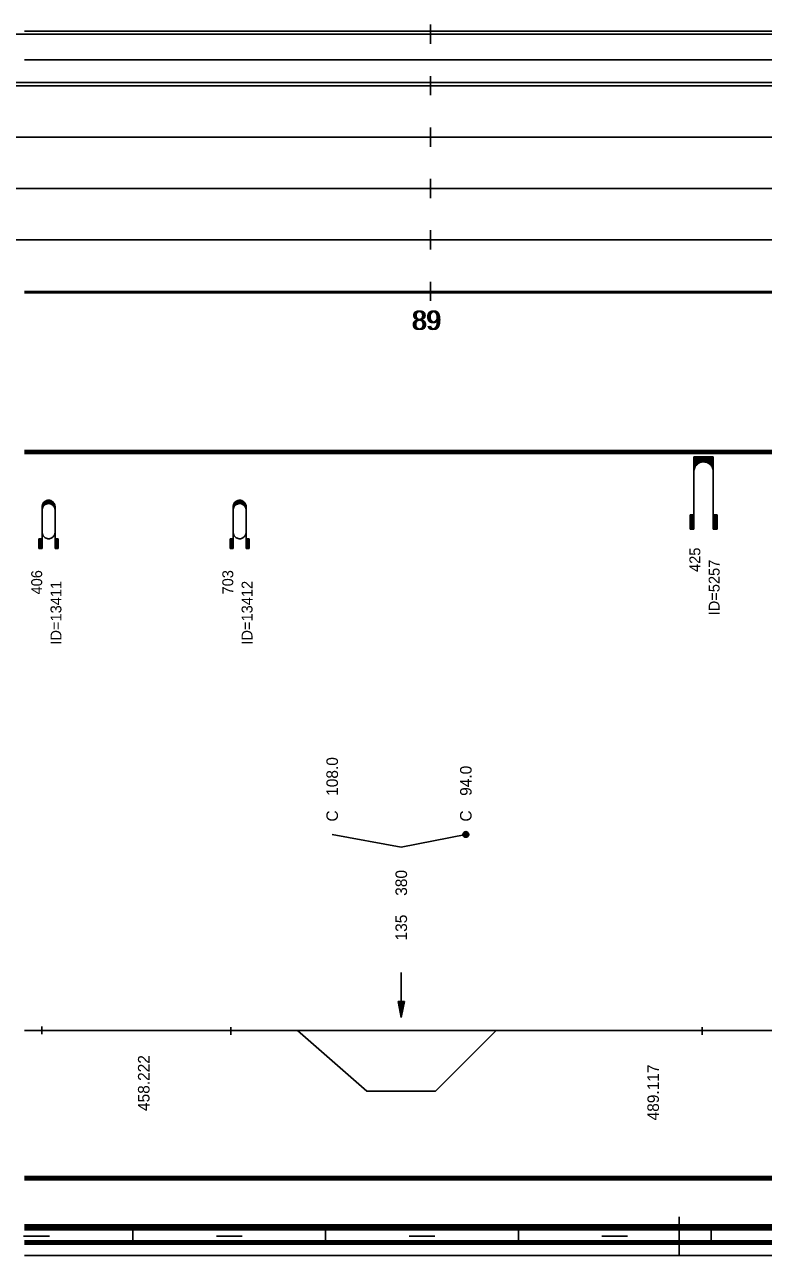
# Model space of a CAD drawing. Extents: x 2 to 10148, y 0 to 380.
# Drawn here: x 9138.1 to 9253.1, y 0 to 191.5 of the extents above; entities that cross this region are included whole.
import ezdxf

# ---------------------------------------------------------------- set-up
doc = ezdxf.new("R2010")
doc.units = 0
for name, color, linetype in [('CARA_S_OBJEKTY', 7, 'Continuous'), ('KRIV1_CARA', 7, 'Continuous'), ('KRIV1_TEXT', 7, 'Continuous'), ('OBJEKTY_TEXT', 7, 'Continuous'), ('OBJEKTY_TVAR', 7, 'Continuous'), ('RAM', 7, 'Continuous'), ('RYCHL_A', 7, 'Continuous'), ('RYCHL_B', 7, 'Continuous'), ('RYCHL_C', 7, 'Continuous'), ('RYCHL_RASTR', 7, 'Continuous'), ('RYCHL_STAN', 7, 'Continuous'), ('STAN_CARA', 7, 'Continuous')]:
    doc.layers.add(name, color=color, linetype=linetype)

msp = doc.modelspace()

# ---------------------------------------------------------------- linework, layer by layer
for p, q in [((9140.84, 35.59), (9140.84, 34.4)), ((9170.22, 35.53), (9170.22, 34.34)), ((9243.61, 35.5), (9243.61, 34.31))]:
    msp.add_line(p, q)
at = {"layer": 'CARA_S_OBJEKTY'}
for p, q in [((9138.15, 125.25), (9867.82, 125.25)), ((9138.15, 125), (9867.82, 125)), ((9138.15, 124.75), (9867.82, 124.75))]:
    msp.add_line(p, q, dxfattribs=at)
at = {"layer": 'KRIV1_CARA'}
for p, q in [((9138.15, 35), (9867.82, 35)), ((9180.62, 35), (9191.42, 25.53)), ((9202.12, 25.53), (9211.52, 35)), ((9191.42, 25.53), (9202.12, 25.53))]:
    msp.add_line(p, q, dxfattribs=at)
at = {"layer": 'KRIV1_TEXT'}
for p, q in [((9196.77, 63.5), (9186.02, 65.5)), ((9196.77, 63.5), (9206.82, 65.5)), ((9196.77, 44), (9196.77, 42.2)), ((9196.77, 42.2), (9196.77, 40)), ((9196.27, 39.5), (9196.77, 37)), ((9196.27, 39.5), (9197.27, 39.5)), ((9196.37, 39.5), (9196.77, 37.5)), ((9196.47, 39.5), (9196.77, 38)), ((9196.57, 39.5), (9196.77, 38.5)), ((9196.67, 39.5), (9196.77, 39)), ((9196.77, 40), (9196.77, 37)), ((9197.27, 39.5), (9196.77, 37)), ((9197.17, 39.5), (9196.77, 37.5)), ((9197.07, 39.5), (9196.77, 38)), ((9196.97, 39.5), (9196.77, 38.5)), ((9196.87, 39.5), (9196.77, 39)), ((9196.77, 39.5), (9196.77, 39.5)), ((9196.77, 39.5), (9196.77, 39.5))]:
    msp.add_line(p, q, dxfattribs=at)
for radius in [0.45, 0.3, 0.15]:
    msp.add_circle((9206.82, 65.5), radius, dxfattribs=at)
at = {"layer": 'OBJEKTY_TVAR'}
for p, q in [((9242.32, 113), (9242.32, 124.25)), ((9245.32, 124.25), (9242.32, 124.25)), ((9242.32, 124.17), (9245.32, 124.17)), ((9242.32, 124.1), (9245.32, 124.1)), ((9242.32, 124.02), (9245.32, 124.02)), ((9242.32, 123.95), (9245.32, 123.95)), ((9242.32, 123.87), (9245.32, 123.87)), ((9242.32, 123.8), (9245.32, 123.8)), ((9242.32, 123.72), (9245.32, 123.72)), ((9242.32, 123.65), (9245.32, 123.65)), ((9242.32, 123.57), (9245.32, 123.57)), ((9242.32, 123.5), (9245.32, 123.5)), ((9242.32, 123.42), (9243.48, 123.42)), ((9242.32, 123.35), (9243.24, 123.35)), ((9242.32, 123.27), (9243.09, 123.27)), ((9242.32, 123.2), (9242.97, 123.2)), ((9242.32, 123.12), (9242.87, 123.12)), ((9242.32, 123.05), (9242.78, 123.05)), ((9242.32, 122.97), (9242.71, 122.97)), ((9242.32, 122.9), (9242.65, 122.9)), ((9242.32, 122.82), (9242.59, 122.82)), ((9242.32, 122.75), (9242.54, 122.75)), ((9242.32, 122.67), (9242.5, 122.67)), ((9242.32, 122.6), (9242.46, 122.6)), ((9242.4, 122.46), (9242.47, 122.61)), ((9242.47, 122.61), (9242.54, 122.75)), ((9242.54, 122.75), (9242.65, 122.9)), ((9242.65, 122.9), (9242.78, 123.05)), ((9242.78, 123.05), (9242.86, 123.12)), ((9242.86, 123.12), (9242.96, 123.19)), ((9242.96, 123.19), (9243.09, 123.27)), ((9243.09, 123.27), (9243.24, 123.35)), ((9243.24, 123.35), (9243.48, 123.42)), ((9243.48, 123.42), (9243.69, 123.46)), ((9243.69, 123.46), (9243.94, 123.46)), ((9243.94, 123.46), (9244.08, 123.44)), ((9244.08, 123.44), (9244.16, 123.42)), ((9244.16, 123.42), (9245.32, 123.42)), ((9244.16, 123.42), (9244.4, 123.35)), ((9244.4, 123.35), (9245.32, 123.35)), ((9244.4, 123.35), (9244.55, 123.27)), ((9244.55, 123.27), (9245.32, 123.27)), ((9244.55, 123.27), (9244.67, 123.2)), ((9244.67, 123.2), (9245.32, 123.2)), ((9244.67, 123.2), (9244.77, 123.12)), ((9244.77, 123.12), (9245.32, 123.12)), ((9244.77, 123.12), (9244.86, 123.05)), ((9244.86, 123.05), (9245.32, 123.05)), ((9244.86, 123.05), (9244.93, 122.97)), ((9244.93, 122.97), (9245.32, 122.97)), ((9244.93, 122.97), (9244.99, 122.9)), ((9244.99, 122.9), (9245.31, 122.9)), ((9244.99, 122.9), (9245.05, 122.82)), ((9245.05, 122.82), (9245.32, 122.82)), ((9245.05, 122.82), (9245.14, 122.67)), ((9245.1, 122.75), (9245.32, 122.75)), ((9245.14, 122.67), (9245.32, 122.67)), ((9245.14, 122.67), (9245.21, 122.52)), ((9245.18, 122.6), (9245.32, 122.6)), ((9245.32, 124.25), (9245.32, 113)), ((9242.32, 122.52), (9242.43, 122.52)), ((9242.32, 122.45), (9242.4, 122.45)), ((9242.32, 122.37), (9242.38, 122.37)), ((9242.32, 122.3), (9242.36, 122.3)), ((9242.32, 122.22), (9242.34, 122.22)), ((9242.32, 122.15), (9242.33, 122.15)), ((9242.32, 121.97), (9242.33, 122.11)), ((9242.33, 122.11), (9242.35, 122.28)), ((9242.35, 122.28), (9242.4, 122.46)), ((9245.21, 122.52), (9245.32, 122.52)), ((9245.21, 122.52), (9245.26, 122.37)), ((9245.24, 122.45), (9245.32, 122.45)), ((9245.26, 122.37), (9245.32, 122.37)), ((9245.26, 122.37), (9245.3, 122.22)), ((9245.28, 122.3), (9245.32, 122.3)), ((9245.3, 122.22), (9245.32, 122.22)), ((9245.3, 122.22), (9245.32, 121.97)), ((9245.31, 122.15), (9245.32, 122.15)), ((9140.93, 116.81), (9140.99, 116.95)), ((9140.94, 116.85), (9141.39, 116.85)), ((9140.96, 116.9), (9141.5, 116.9)), ((9140.99, 116.95), (9141.05, 117.06)), ((9140.99, 116.95), (9141.65, 116.95)), ((9141.01, 117), (9142.75, 117)), ((9141.04, 117.05), (9142.72, 117.05)), ((9141.05, 117.06), (9141.14, 117.18)), ((9141.08, 117.1), (9142.68, 117.1)), ((9141.12, 117.15), (9142.64, 117.15)), ((9141.14, 117.18), (9141.23, 117.26)), ((9141.17, 117.2), (9142.59, 117.2)), ((9141.22, 117.25), (9142.54, 117.25)), ((9141.23, 117.26), (9141.36, 117.35)), ((9141.23, 116.74), (9141.36, 116.83)), ((9141.28, 117.3), (9142.48, 117.3)), ((9141.35, 117.35), (9142.41, 117.35)), ((9141.36, 117.35), (9141.49, 117.42)), ((9141.36, 116.83), (9141.49, 116.9)), ((9141.44, 117.4), (9142.32, 117.4)), ((9141.49, 117.42), (9141.52, 117.43)), ((9141.49, 116.9), (9141.52, 116.91)), ((9141.52, 117.43), (9141.64, 117.47)), ((9141.52, 116.91), (9141.64, 116.95)), ((9141.57, 117.45), (9142.19, 117.45)), ((9141.64, 117.47), (9141.78, 117.49)), ((9141.64, 116.95), (9141.78, 116.97)), ((9141.78, 117.49), (9141.89, 117.5)), ((9141.78, 116.97), (9141.89, 116.98)), ((9141.89, 117.5), (9142.02, 117.49)), ((9141.89, 116.98), (9142.02, 116.97)), ((9142.02, 117.49), (9142.15, 117.46)), ((9142.02, 116.97), (9142.15, 116.94)), ((9142.11, 116.95), (9142.77, 116.95)), ((9142.15, 117.46), (9142.26, 117.43)), ((9142.15, 116.94), (9142.26, 116.9)), ((9142.26, 117.43), (9142.37, 117.37)), ((9142.26, 116.9), (9142.37, 116.85)), ((9142.26, 116.9), (9142.8, 116.9)), ((9142.37, 117.37), (9142.44, 117.32)), ((9142.37, 116.85), (9142.82, 116.85)), ((9142.37, 116.85), (9142.44, 116.8)), ((9142.44, 117.32), (9142.59, 117.21)), ((9142.59, 117.21), (9142.67, 117.11)), ((9142.67, 117.11), (9142.76, 116.98)), ((9142.76, 116.98), (9142.8, 116.89)), ((9142.8, 116.89), (9142.84, 116.77)), ((9170.67, 116.81), (9170.73, 116.95)), ((9170.68, 116.85), (9171.13, 116.85)), ((9170.7, 116.9), (9171.24, 116.9)), ((9170.73, 116.95), (9170.79, 117.06)), ((9170.73, 116.95), (9171.39, 116.95)), ((9170.75, 117), (9172.49, 117)), ((9170.78, 117.05), (9172.46, 117.05)), ((9170.79, 117.06), (9170.88, 117.18)), ((9170.82, 117.1), (9172.42, 117.1)), ((9170.86, 117.15), (9172.38, 117.15)), ((9170.88, 117.18), (9170.97, 117.26)), ((9170.91, 117.2), (9172.33, 117.2)), ((9170.96, 117.25), (9172.28, 117.25)), ((9170.97, 117.26), (9171.1, 117.35)), ((9170.97, 116.74), (9171.1, 116.83)), ((9171.02, 117.3), (9172.22, 117.3)), ((9171.09, 117.35), (9172.15, 117.35)), ((9171.1, 117.35), (9171.23, 117.42)), ((9171.1, 116.83), (9171.23, 116.9)), ((9171.18, 117.4), (9172.06, 117.4)), ((9171.23, 117.42), (9171.26, 117.43)), ((9171.23, 116.9), (9171.26, 116.91)), ((9171.26, 117.43), (9171.38, 117.47)), ((9171.26, 116.91), (9171.38, 116.95)), ((9171.31, 117.45), (9171.93, 117.45)), ((9171.38, 117.47), (9171.52, 117.49)), ((9171.38, 116.95), (9171.52, 116.97)), ((9171.52, 117.49), (9171.63, 117.5)), ((9171.52, 116.97), (9171.63, 116.98)), ((9171.63, 117.5), (9171.76, 117.49)), ((9171.63, 116.98), (9171.76, 116.97)), ((9171.76, 117.49), (9171.89, 117.46)), ((9171.76, 116.97), (9171.89, 116.94)), ((9171.85, 116.95), (9172.51, 116.95)), ((9171.89, 117.46), (9172, 117.43)), ((9171.89, 116.94), (9172, 116.9)), ((9172, 117.43), (9172.11, 117.37)), ((9172, 116.9), (9172.11, 116.85)), ((9172, 116.9), (9172.54, 116.9)), ((9172.11, 117.37), (9172.18, 117.32)), ((9172.11, 116.85), (9172.56, 116.85)), ((9172.11, 116.85), (9172.18, 116.8)), ((9172.18, 117.32), (9172.33, 117.21)), ((9172.33, 117.21), (9172.41, 117.11)), ((9172.41, 117.11), (9172.5, 116.98)), ((9172.5, 116.98), (9172.54, 116.89)), ((9172.54, 116.89), (9172.58, 116.77)), ((9140.88, 116.5), (9140.89, 116.65)), ((9140.88, 116.55), (9141.06, 116.55)), ((9140.88, 110), (9140.88, 116.5)), ((9140.88, 116.5), (9141.03, 116.5)), ((9140.88, 116.45), (9141, 116.45)), ((9140.88, 116.4), (9140.97, 116.4)), ((9140.88, 116.35), (9140.95, 116.35)), ((9140.88, 116.3), (9140.93, 116.3)), ((9140.88, 116.25), (9140.92, 116.25)), ((9140.88, 116.2), (9140.91, 116.2)), ((9140.88, 116.15), (9140.9, 116.15)), ((9140.88, 115.98), (9140.89, 116.13)), ((9140.88, 116.1), (9140.89, 116.1)), ((9140.89, 116.65), (9140.93, 116.81)), ((9140.89, 116.65), (9141.14, 116.65)), ((9140.89, 116.6), (9141.1, 116.6)), ((9140.89, 116.13), (9140.93, 116.28)), ((9140.9, 116.7), (9141.19, 116.7)), ((9140.91, 116.75), (9141.25, 116.75)), ((9140.93, 116.8), (9141.31, 116.8)), ((9140.93, 116.28), (9140.99, 116.43)), ((9140.99, 116.43), (9141.05, 116.53)), ((9141.05, 116.53), (9141.14, 116.65)), ((9141.14, 116.65), (9141.23, 116.74)), ((9142.44, 116.8), (9142.59, 116.68)), ((9142.45, 116.8), (9142.83, 116.8)), ((9142.51, 116.75), (9142.85, 116.75)), ((9142.57, 116.7), (9142.86, 116.7)), ((9142.59, 116.68), (9142.67, 116.59)), ((9142.62, 116.65), (9142.87, 116.65)), ((9142.66, 116.6), (9142.87, 116.6)), ((9142.67, 116.59), (9142.76, 116.46)), ((9142.7, 116.55), (9142.88, 116.55)), ((9142.73, 116.5), (9142.88, 116.5)), ((9142.76, 116.46), (9142.8, 116.37)), ((9142.76, 116.45), (9142.88, 116.45)), ((9142.79, 116.4), (9142.88, 116.4)), ((9142.8, 116.37), (9142.84, 116.24)), ((9142.81, 116.35), (9142.88, 116.35)), ((9142.83, 116.3), (9142.88, 116.3)), ((9142.84, 116.77), (9142.87, 116.65)), ((9142.84, 116.25), (9142.88, 116.25)), ((9142.84, 116.24), (9142.87, 116.13)), ((9142.85, 116.2), (9142.88, 116.2)), ((9142.86, 116.15), (9142.88, 116.15)), ((9142.87, 116.65), (9142.88, 116.56)), ((9142.87, 116.13), (9142.88, 116.03)), ((9142.87, 116.1), (9142.88, 116.1)), ((9142.88, 116.56), (9142.88, 116.5)), ((9142.88, 116.5), (9142.88, 110)), ((9142.88, 116.03), (9142.88, 115.98)), ((9170.62, 116.5), (9170.63, 116.65)), ((9170.62, 116.55), (9170.8, 116.55)), ((9170.62, 110), (9170.62, 116.5)), ((9170.62, 116.5), (9170.77, 116.5)), ((9170.62, 116.45), (9170.74, 116.45)), ((9170.62, 116.4), (9170.71, 116.4)), ((9170.62, 116.35), (9170.69, 116.35)), ((9170.62, 116.3), (9170.67, 116.3)), ((9170.62, 116.25), (9170.66, 116.25)), ((9170.62, 116.2), (9170.65, 116.2)), ((9170.62, 116.15), (9170.64, 116.15)), ((9170.62, 115.98), (9170.63, 116.13)), ((9170.62, 116.1), (9170.63, 116.1)), ((9170.63, 116.65), (9170.67, 116.81)), ((9170.63, 116.65), (9170.88, 116.65)), ((9170.63, 116.6), (9170.84, 116.6)), ((9170.63, 116.13), (9170.67, 116.28)), ((9170.64, 116.7), (9170.93, 116.7)), ((9170.65, 116.75), (9170.99, 116.75)), ((9170.67, 116.8), (9171.05, 116.8)), ((9170.67, 116.28), (9170.73, 116.43)), ((9170.73, 116.43), (9170.79, 116.53)), ((9170.79, 116.53), (9170.88, 116.65)), ((9170.88, 116.65), (9170.97, 116.74)), ((9172.18, 116.8), (9172.33, 116.68)), ((9172.19, 116.8), (9172.57, 116.8)), ((9172.25, 116.75), (9172.59, 116.75)), ((9172.31, 116.7), (9172.6, 116.7)), ((9172.33, 116.68), (9172.41, 116.59)), ((9172.36, 116.65), (9172.61, 116.65)), ((9172.4, 116.6), (9172.61, 116.6)), ((9172.41, 116.59), (9172.5, 116.46)), ((9172.44, 116.55), (9172.62, 116.55)), ((9172.47, 116.5), (9172.62, 116.5)), ((9172.5, 116.46), (9172.54, 116.37)), ((9172.5, 116.45), (9172.62, 116.45)), ((9172.53, 116.4), (9172.62, 116.4)), ((9172.54, 116.37), (9172.58, 116.24)), ((9172.55, 116.35), (9172.62, 116.35)), ((9172.57, 116.3), (9172.62, 116.3)), ((9172.58, 116.77), (9172.61, 116.65)), ((9172.58, 116.25), (9172.62, 116.25)), ((9172.58, 116.24), (9172.61, 116.13)), ((9172.59, 116.2), (9172.62, 116.2)), ((9172.6, 116.15), (9172.62, 116.15)), ((9172.61, 116.65), (9172.62, 116.56)), ((9172.61, 116.13), (9172.62, 116.03)), ((9172.61, 116.1), (9172.62, 116.1)), ((9172.62, 116.56), (9172.62, 116.5)), ((9172.62, 116.5), (9172.62, 110)), ((9172.62, 116.03), (9172.62, 115.98)), ((9241.72, 115.25), (9242.32, 115.25)), ((9241.72, 115.25), (9241.72, 113)), ((9241.79, 115.25), (9241.79, 113)), ((9241.87, 115.25), (9241.87, 113)), ((9241.94, 115.25), (9241.94, 113)), ((9242.02, 115.25), (9242.02, 113)), ((9242.09, 115.25), (9242.09, 113)), ((9242.17, 115.25), (9242.17, 113)), ((9242.24, 115.25), (9242.24, 113)), ((9245.92, 115.25), (9245.32, 115.25)), ((9245.4, 115.25), (9245.4, 113)), ((9245.47, 115.25), (9245.47, 113)), ((9245.55, 115.25), (9245.55, 113)), ((9245.62, 115.25), (9245.62, 113)), ((9245.7, 115.25), (9245.7, 113)), ((9245.77, 115.25), (9245.77, 113)), ((9245.85, 115.25), (9245.85, 113)), ((9245.92, 115.25), (9245.92, 113)), ((9242.32, 113), (9241.72, 113)), ((9245.32, 113), (9245.92, 113)), ((9140.38, 111.5), (9140.88, 111.5)), ((9140.38, 111.5), (9140.38, 110)), ((9140.43, 111.5), (9140.43, 110)), ((9140.48, 111.5), (9140.48, 110)), ((9140.53, 111.5), (9140.53, 110)), ((9140.58, 111.5), (9140.58, 110)), ((9140.63, 111.5), (9140.63, 110)), ((9140.68, 111.5), (9140.68, 110)), ((9140.73, 111.5), (9140.73, 110)), ((9140.78, 111.5), (9140.78, 110)), ((9140.83, 111.5), (9140.83, 110)), ((9140.88, 112.5), (9140.89, 112.35)), ((9140.89, 112.35), (9140.93, 112.2)), ((9140.93, 112.2), (9140.99, 112.05)), ((9140.99, 112.05), (9141.05, 111.95)), ((9141.05, 111.95), (9141.14, 111.83)), ((9141.14, 111.83), (9141.23, 111.74)), ((9141.23, 111.74), (9141.36, 111.65)), ((9141.36, 111.65), (9141.49, 111.58)), ((9141.49, 111.58), (9141.52, 111.57)), ((9141.52, 111.57), (9141.64, 111.53)), ((9141.64, 111.53), (9141.78, 111.51)), ((9141.78, 111.51), (9141.89, 111.5)), ((9141.89, 111.5), (9142.02, 111.51)), ((9142.02, 111.51), (9142.15, 111.54)), ((9142.15, 111.54), (9142.26, 111.58)), ((9142.26, 111.58), (9142.37, 111.63)), ((9142.37, 111.63), (9142.44, 111.68)), ((9142.44, 111.68), (9142.59, 111.8)), ((9142.59, 111.8), (9142.67, 111.9)), ((9142.67, 111.9), (9142.76, 112.02)), ((9142.76, 112.02), (9142.8, 112.11)), ((9142.8, 112.11), (9142.84, 112.24)), ((9142.84, 112.24), (9142.87, 112.35)), ((9142.87, 112.35), (9142.88, 112.45)), ((9142.88, 112.45), (9142.88, 112.5)), ((9143.38, 111.5), (9142.88, 111.5)), ((9142.93, 111.5), (9142.93, 110)), ((9142.98, 111.5), (9142.98, 110)), ((9143.03, 111.5), (9143.03, 110)), ((9143.08, 111.5), (9143.08, 110)), ((9143.13, 111.5), (9143.13, 110)), ((9143.18, 111.5), (9143.18, 110)), ((9143.23, 111.5), (9143.23, 110)), ((9143.28, 111.5), (9143.28, 110)), ((9143.33, 111.5), (9143.33, 110)), ((9143.38, 111.5), (9143.38, 110)), ((9170.12, 111.5), (9170.62, 111.5)), ((9170.12, 111.5), (9170.12, 110)), ((9170.17, 111.5), (9170.17, 110)), ((9170.22, 111.5), (9170.22, 110)), ((9170.27, 111.5), (9170.27, 110)), ((9170.32, 111.5), (9170.32, 110)), ((9170.37, 111.5), (9170.37, 110)), ((9170.42, 111.5), (9170.42, 110)), ((9170.47, 111.5), (9170.47, 110)), ((9170.52, 111.5), (9170.52, 110)), ((9170.57, 111.5), (9170.57, 110)), ((9170.62, 112.5), (9170.63, 112.35)), ((9170.63, 112.35), (9170.67, 112.2)), ((9170.67, 112.2), (9170.73, 112.05)), ((9170.73, 112.05), (9170.79, 111.95)), ((9170.79, 111.95), (9170.88, 111.83)), ((9170.88, 111.83), (9170.97, 111.74)), ((9170.97, 111.74), (9171.1, 111.65)), ((9171.1, 111.65), (9171.23, 111.58)), ((9171.23, 111.58), (9171.26, 111.57)), ((9171.26, 111.57), (9171.38, 111.53)), ((9171.38, 111.53), (9171.52, 111.51)), ((9171.52, 111.51), (9171.63, 111.5)), ((9171.63, 111.5), (9171.76, 111.51)), ((9171.76, 111.51), (9171.89, 111.54)), ((9171.89, 111.54), (9172, 111.58)), ((9172, 111.58), (9172.11, 111.63)), ((9172.11, 111.63), (9172.18, 111.68)), ((9172.18, 111.68), (9172.33, 111.8)), ((9172.33, 111.8), (9172.41, 111.9)), ((9172.41, 111.9), (9172.5, 112.02)), ((9172.5, 112.02), (9172.54, 112.11)), ((9172.54, 112.11), (9172.58, 112.24)), ((9172.58, 112.24), (9172.61, 112.35)), ((9172.61, 112.35), (9172.62, 112.45)), ((9172.62, 112.45), (9172.62, 112.5)), ((9173.12, 111.5), (9172.62, 111.5)), ((9172.67, 111.5), (9172.67, 110)), ((9172.72, 111.5), (9172.72, 110)), ((9172.77, 111.5), (9172.77, 110)), ((9172.82, 111.5), (9172.82, 110)), ((9172.87, 111.5), (9172.87, 110)), ((9172.92, 111.5), (9172.92, 110)), ((9172.97, 111.5), (9172.97, 110)), ((9173.02, 111.5), (9173.02, 110)), ((9173.07, 111.5), (9173.07, 110)), ((9173.12, 111.5), (9173.12, 110)), ((9140.88, 110), (9140.38, 110)), ((9142.88, 110), (9143.38, 110)), ((9170.62, 110), (9170.12, 110)), ((9172.62, 110), (9173.12, 110))]:
    msp.add_line(p, q, dxfattribs=at)
at = {"layer": 'RAM'}
for p, q in [((9240, 0), (9240, 6)), ((9138.15, 4.75), (9867.82, 4.75)), ((9138.15, 4.5), (9867.82, 4.5)), ((9138.15, 4.25), (9867.82, 4.25)), ((9138.15, 4), (9867.82, 4)), ((9155, 2), (9155, 4)), ((9185, 2), (9185, 4)), ((9215, 2), (9215, 4)), ((9245, 2), (9245, 4)), ((9138, 3), (9142, 3)), ((9138.15, 2.25), (9867.82, 2.25)), ((9138.15, 2), (9867.82, 2)), ((9168, 3), (9172, 3)), ((9198, 3), (9202, 3)), ((9228, 3), (9232, 3)), ((9138.15, 1.75), (9867.82, 1.75)), ((9138.15, 0), (9867.82, 0))]:
    msp.add_line(p, q, dxfattribs=at)
at = {"layer": 'RYCHL_A'}
for p, q in [((9070.28, 182.5), (9139.76, 182.5)), ((9139.76, 182.5), (9273.9, 182.5))]:
    msp.add_line(p, q, dxfattribs=at)
at = {"layer": 'RYCHL_B'}
msp.add_line((9138.15, 186), (9324.95, 186), dxfattribs=at)
at = {"layer": 'RYCHL_C'}
msp.add_line((9138.15, 190.5), (9325.7, 190.5), dxfattribs=at)
at = {"layer": 'RYCHL_RASTR'}
for p, q in [((9201.3, 188.5), (9201.3, 191.5)), ((8072.18, 190), (9140.39, 190)), ((9138.15, 190), (9871.12, 190)), ((8072.18, 182), (9140.39, 182)), ((9138.15, 182), (9871.12, 182)), ((9201.3, 180.5), (9201.3, 183.5)), ((9201.3, 172.5), (9201.3, 175.5)), ((8072.18, 174), (9140.39, 174)), ((9138.15, 174), (9871.12, 174)), ((9201.3, 164.5), (9201.3, 167.5)), ((8072.18, 166), (9140.39, 166)), ((9138.15, 166), (9871.12, 166)), ((9201.3, 156.5), (9201.3, 159.5)), ((8072.18, 158), (9140.39, 158)), ((9138.15, 158), (9871.12, 158)), ((9201.3, 148.5), (9201.3, 151.5)), ((9138.15, 150), (9867.82, 150)), ((9138.15, 149.75), (9867.82, 149.75))]:
    msp.add_line(p, q, dxfattribs=at)
at = {"layer": 'STAN_CARA'}
for p, q in [((9138.15, 12.25), (9299.8, 12.25)), ((9138.15, 12), (9299.8, 12)), ((9138.15, 12), (9299.8, 12)), ((9138.15, 11.75), (9299.8, 11.75))]:
    msp.add_line(p, q, dxfattribs=at)

# ---------------------------------------------------------------- texts
at = {"layer": 'KRIV1_TEXT'}
for s, p in [('108.0', (9186.92, 71.5)), ('94.0', (9207.72, 71.5)), ('C', (9186.92, 67.5)), ('C', (9207.72, 67.5)), ('380', (9197.67, 55.95)), ('135', (9197.67, 49)), ('458.222', (9157.59, 22.46)), ('489.117', (9236.88, 21))]:
    msp.add_text(s, height=1.8, rotation=90, dxfattribs=at).set_placement(p)
at = {"layer": 'OBJEKTY_TEXT'}
for s, p in [('425', (9243.32, 106.33)), ('ID=5257', (9246.32, 99.59)), ('406', (9140.88, 102.83)), ('703', (9170.62, 102.83)), ('ID=13411', (9143.88, 95.03)), ('ID=13412', (9173.62, 95.03))]:
    msp.add_text(s, height=1.7, rotation=90, dxfattribs=at).set_placement(p)
at = {"layer": 'RYCHL_STAN'}
for p in [(9198.36, 144), (9198.61, 144)]:
    msp.add_text('89', height=3, dxfattribs=at).set_placement(p)

doc.saveas('drawing.dxf')
